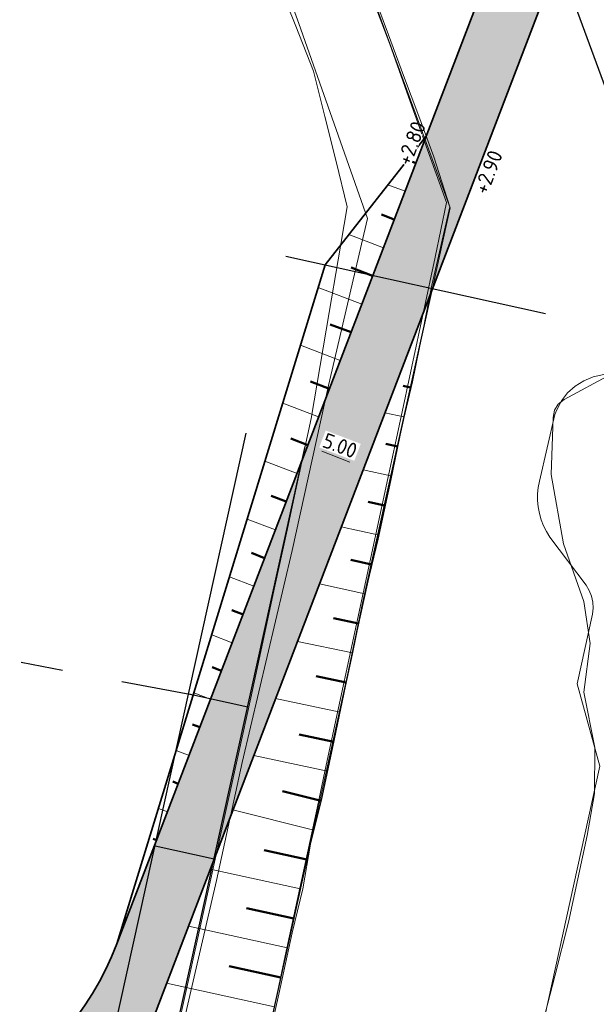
# Model space of a CAD drawing. Header units: metres. Extents: x 250001 to 257773, y 598992 to 609118.
# Tile 699 of 1056: x 254906 to 254954, y 601257 to 601339. Entities that reach past the tile are written whole.
import ezdxf

# ---------------------------------------------------------------- set-up
doc = ezdxf.new("R2010")
doc.units = ezdxf.units.M
for name, color, linetype, lineweight in [('B-WE-GR-GRAS-GV', 252, 'Continuous', 13), ('B-WE-GW-GRONDWERKLIJN_KRUIN-G', 252, 'Continuous', 18), ('B-WE-GW-GRONDWERKLIJN_TEEN-G', 90, 'Continuous', 18), ('B-WE-IE-TERREINAFSCHEIDING_KUNSTMATIG_HEKWERK-G', 252, 'IE-TERREINAFSCHEIDING-KUNSTMATIG', 18), ('B-WE-OG-WATER-GV', 252, 'Continuous', 18), ('B-WE-OG-WATER_SLOOT-GV', 252, 'Continuous', 18), ('N-WE-GW-TALUD_TEEN-G', 90, 'Continuous', 35), ('N-WE-GW-TALUDARCERING-S', 90, 'Continuous', 25), ('N-WE-GW-TALUDARCERING_KORT-G', 90, 'Continuous', 50), ('N-WE-GW-TALUDARCERING_LANG-G', 90, 'Continuous', 18), ('N-WE-VH-KANTVERHARDING-G', 210, 'Continuous', 35), ('N-WE-VH-VERHARDING_HALFVERHARDING-A', 252, 'Continuous', 18), ('X-XX-AL-AANKLEDING-M', 7, 'Continuous', 18), ('X-XX-AL-HOOGTELABEL-T18', 7, 'Continuous', 18), ('X-XX-AL-REFERENTIE-G', 7, 'Continuous', 18)]:
    doc.layers.add(name, color=color, linetype=linetype, lineweight=lineweight)
doc.layers.add('HULPLIJN', color=220, linetype='Continuous', plot=False)
doc.layers.add('HULPLIJN ARCERING', color=220, linetype='Continuous', plot=False)
doc.styles.add('NLCS-ISO-ANNOTATIEF-T18', font='NLCS-ISO.ttf', dxfattribs={"height": 1.8})
doc.styles.add('NLCS-ISO-ANNOTATIEF-T25', font='NLCS-ISO.ttf', dxfattribs={"height": 2.5})
doc.linetypes.add('IE-TERREINAFSCHEIDING-KUNSTMATIG', pattern='A,4,[82,NLCS.shx,S=0.75,R=90,X=0,Y=0],4,-2', length=10)
doc.dimstyles.new('NLCS-ANNOTATIEF-T25-PIJL_L2_H2', dxfattribs={"dimtxt": 2.5, "dimasz": 2.5, "dimexe": 2, "dimexo": 2, "dimgap": 0.7, "dimtad": 1, "dimzin": 0, "dimdsep": 46, "dimtxsty": 'NLCS-ISO-ANNOTATIEF-T25', "dimcen": 0, "dimdle": 2, "dimclrd": 256, "dimclre": 256, "dimclrt": 256, "dimazin": 0, "dimtfac": 1, "dimtdec": 3, "dimtofl": 0, "dimtmove": 0, "dimatfit": 3, "dimfxl": 2, "dimfxlon": 1, "dimtfillclr": 256, "dimtolj": 1, "dimtzin": 0, "dimlwd": -1, "dimlwe": -1, "dimarcsym": 0})

# ---------------------------------------------------------------- blocks, each defined once
blk = doc.blocks.new('BS2021-132-Xref-inmeting-2d-20210906')
at = {"layer": 'B-WE-GW-GRONDWERKLIJN_KRUIN-G'}
blk.add_lwpolyline([(254926.555, 601253.588), (254927.404, 601257.529), (254928.253, 601261.47), (254929.102, 601265.412), (254929.951, 601269.353), (254930.8, 601273.294), (254931.649, 601277.235), (254932.669, 601281.982), (254933.69, 601286.729), (254934.71, 601291.476), (254935.731, 601296.222), (254936.751, 601300.969), (254937.772, 601305.716), (254938.73, 601310.238), (254939.688, 601314.761), (254940.646, 601319.283), (254941.604, 601323.806), (254940.033, 601328.176), (254938.463, 601332.546), (254936.892, 601336.916), (254935.447, 601340.766)], dxfattribs=at)
at = {"layer": 'B-WE-GW-GRONDWERKLIJN_TEEN-G'}
for points in [[(254949.406, 601255.309), (254950.552, 601259.773), (254951.697, 601264.236), (254952.464, 601267.824), (254953.23, 601271.412), (254953.84, 601274.907), (254953.876, 601278.692), (254952.954, 601283.282), (254953.484, 601287.301), (254952.952, 601290.777), (254951.284, 601295.544), (254950.261, 601301.302), (254950.407, 601306.024), (254950.529, 601306.612), (254950.845, 601307.123), (254951.317, 601307.495), (254955.212, 601309.593)], [(254919.258, 601254.984), (254920.114, 601258.848), (254920.97, 601262.713), (254921.826, 601266.578), (254922.682, 601270.442), (254923.539, 601274.307), (254924.395, 601278.171), (254925.397, 601282.799), (254926.399, 601287.427), (254927.401, 601292.054), (254928.403, 601296.682), (254929.405, 601301.31), (254930.408, 601305.937), (254931.151, 601310.315), (254931.894, 601314.692), (254932.637, 601319.069), (254933.38, 601323.447), (254932.454, 601327.189), (254931.528, 601330.932), (254930.601, 601334.674), (254929.126, 601338.403), (254927.65, 601342.131)]]:
    blk.add_lwpolyline(points, dxfattribs=at)
at = {"layer": 'B-WE-IE-TERREINAFSCHEIDING_KUNSTMATIG_HEKWERK-G'}
blk.add_lwpolyline([(254926.812, 601254.22), (254927.707, 601258.287), (254928.815, 601263.362), (254929.695, 601267.004), (254930.332, 601270.706), (254931.242, 601274.347), (254932.183, 601278.747), (254932.942, 601282.358), (254933.822, 601286.455), (254934.702, 601290.795), (254935.946, 601295.953), (254936.978, 601300.809), (254937.918, 601305.361), (254938.768, 601308.972), (254939.648, 601313.159), (254940.376, 601316.953), (254941.863, 601323.447), (254940.536, 601327.583), (254939.293, 601330.948), (254938.049, 601334.314), (254936.805, 601337.68), (254935.561, 601341.045)], dxfattribs=at)
blk = doc.blocks.new('BS2021-132-Xref-BGT-GRIJS-20210617-aangepast')
at = {"layer": 'B-WE-GR-GRAS-GV', "flags": 128}
for points in [[(254956.837, 601310.069), (254953.724, 601309.369), (254952.949, 601309.055), (254952.24, 601308.612), (254951.619, 601308.053), (254951.104, 601307.394), (254950.711, 601306.656), (254950.564, 601306.264), (254949.284, 601300.749), (254949.186, 601300.219), (254949.137, 601299.682), (254949.136, 601299.142), (254949.185, 601298.605), (254949.282, 601298.075), (254949.427, 601297.555), (254949.618, 601297.051), (254949.855, 601296.566), (254950.134, 601296.105), (254953.143, 601292.124), (254953.412, 601291.698), (254953.604, 601291.233), (254953.713, 601290.742), (254953.737, 601290.239), (254953.675, 601289.74), (254952.407, 601283.978), (254954.283, 601277.17), (254920.73, 601124.682)], [(254864.697, 601533.593), (254941.902, 601323.356), (254908.043, 601169.391)], [(254920.73, 601124.682), (254954.283, 601277.17), (254952.407, 601283.978), (254953.675, 601289.74), (254953.737, 601290.239), (254953.713, 601290.742), (254953.604, 601291.233), (254953.412, 601291.698), (254953.143, 601292.124), (254950.134, 601296.105), (254949.855, 601296.566), (254949.618, 601297.051), (254949.427, 601297.555), (254949.282, 601298.075), (254949.185, 601298.605), (254949.136, 601299.142), (254949.137, 601299.682), (254949.186, 601300.219), (254949.284, 601300.749), (254950.564, 601306.264), (254950.711, 601306.656), (254951.104, 601307.394), (254951.619, 601308.053), (254952.24, 601308.612), (254952.949, 601309.055), (254953.724, 601309.369), (254956.837, 601310.069)]]:
    blk.add_lwpolyline(points, dxfattribs=at)
at = {"layer": 'B-WE-OG-WATER-GV', "flags": 128}
blk.add_lwpolyline([(254918.955, 601252.109), (254922.553, 601267.7), (254924.688, 601277.469), (254928.817, 601294.991), (254931.838, 601308.662), (254935.07, 601322.494), (254929.38, 601338.613), (254923.955, 601353.542), (254920.325, 601362.862), (254916.755, 601372.204), (254911.092, 601387.169), (254906.343, 601400.339), (254901.635, 601413.525), (254885.146, 601458.604)], dxfattribs=at)
at = {"layer": 'B-WE-OG-WATER_SLOOT-GV', "flags": 128}
for points in [[(254885.146, 601458.604), (254901.635, 601413.525), (254906.343, 601400.339), (254911.092, 601387.169), (254916.755, 601372.204), (254920.325, 601362.862), (254923.955, 601353.542), (254929.38, 601338.613), (254935.07, 601322.494), (254931.838, 601308.662), (254928.817, 601294.991), (254924.688, 601277.469), (254922.553, 601267.7), (254918.955, 601252.109)], [(254908.043, 601169.391), (254941.902, 601323.356), (254864.697, 601533.593)]]:
    blk.add_lwpolyline(points, dxfattribs=at)
blk = doc.blocks.new('*U245')
at = {"layer": 'N-WE-GW-TALUDARCERING_KORT-G'}
for p, q in [((254938.617, 601308.503), (254938.011, 601308.637)), ((254937.534, 601303.621), (254936.566, 601303.835)), ((254936.456, 601298.739), (254935.124, 601299.033)), ((254935.378, 601293.856), (254933.681, 601294.231)), ((254934.32, 601288.97), (254932.24, 601289.404)), ((254933.297, 601284.075), (254930.823, 601284.593)), ((254932.274, 601279.181), (254929.407, 601279.781)), ((254931.229, 601274.292), (254928.025, 601275.093)), ((254930.051, 601269.433), (254926.5, 601270.216)), ((254928.974, 601264.55), (254925.058, 601265.414)), ((254927.896, 601259.668), (254923.616, 601260.612)), ((254926.819, 601254.785), (254922.173, 601255.81)), ((254925.76, 601249.899), (254920.731, 601250.982)), ((254924.251, 601245.334), (254922.607, 601248.02)), ((254919.986, 601242.725), (254917.568, 601246.675)), ((254915.721, 601240.115), (254914.308, 601242.423)), ((254911.456, 601237.505), (254911.048, 601238.172))]:
    blk.add_line(p, q, dxfattribs=at)
at = {"layer": 'N-WE-GW-TALUDARCERING_LANG-G'}
for p, q in [((254938.074, 601306.062), (254936.503, 601306.411)), ((254936.995, 601301.18), (254934.695, 601301.688)), ((254935.917, 601296.298), (254932.888, 601296.966)), ((254934.839, 601291.415), (254931.081, 601292.245)), ((254933.809, 601286.522), (254929.255, 601287.475)), ((254932.785, 601281.628), (254927.445, 601282.745)), ((254931.753, 601276.736), (254925.645, 601278.042)), ((254930.622, 601271.866), (254923.922, 601273.541)), ((254929.512, 601266.991), (254922.046, 601268.639)), ((254928.435, 601262.109), (254920.239, 601263.918)), ((254927.358, 601257.226), (254918.432, 601259.196)), ((254926.286, 601252.342), (254916.607, 601254.428)), ((254922.118, 601244.03), (254916.279, 601253.572)), ((254917.853, 601241.42), (254914.023, 601247.679)), ((254925.233, 601247.455), (254922.607, 601248.02)), ((254913.588, 601238.81), (254911.768, 601241.785))]:
    blk.add_line(p, q, dxfattribs=at)
blk = doc.blocks.new('*U246')
at = {"layer": 'N-WE-GW-TALUDARCERING_KORT-G'}
for p, q in [((254939.056, 601327.069), (254938.712, 601327.201)), ((254937.269, 601322.4), (254936.202, 601322.808)), ((254935.481, 601317.73), (254933.692, 601318.415)), ((254933.694, 601313.06), (254931.968, 601313.721)), ((254931.907, 601308.391), (254930.34, 601308.99)), ((254930.12, 601303.721), (254928.712, 601304.26)), ((254928.332, 601299.051), (254927.084, 601299.529)), ((254926.545, 601294.382), (254925.456, 601294.799)), ((254924.758, 601289.712), (254923.828, 601290.068)), ((254922.97, 601285.043), (254922.2, 601285.337)), ((254921.183, 601280.373), (254920.572, 601280.607)), ((254919.396, 601275.703), (254918.944, 601275.876)), ((254917.609, 601271.034), (254917.316, 601271.146))]:
    blk.add_line(p, q, dxfattribs=at)
at = {"layer": 'N-WE-GW-TALUDARCERING_LANG-G'}
for p, q in [((254938.162, 601324.735), (254936.752, 601325.274)), ((254936.375, 601320.065), (254933.52, 601321.158)), ((254934.588, 601315.395), (254930.977, 601316.777)), ((254932.801, 601310.726), (254929.508, 601311.986)), ((254931.013, 601306.056), (254928.039, 601307.194)), ((254929.226, 601301.386), (254926.57, 601302.403)), ((254927.439, 601296.717), (254925.102, 601297.611)), ((254925.651, 601292.047), (254923.633, 601292.82)), ((254923.864, 601287.377), (254922.164, 601288.028)), ((254922.077, 601282.708), (254920.695, 601283.236)), ((254920.29, 601278.038), (254919.227, 601278.445)), ((254918.502, 601273.368), (254917.758, 601273.653))]:
    blk.add_line(p, q, dxfattribs=at)
blk = doc.blocks.new('*D261')
at = {"layer": 'Defpoints', "color": 0, "transparency": 16777216}
for p in [(254935.311, 601303.298), (254934.769, 601301.88)]:
    blk.add_point(p, dxfattribs=at)
at = {"layer": 'X-XX-AL-AANKLEDING-M', "transparency": 16777216}
for p, q in [((254930.284, 601304.151), (254929.741, 601302.733)), ((254931.266, 601303.22), (254933.601, 601302.327)), ((254934.954, 601302.364), (254934.411, 601300.946))]:
    blk.add_line(p, q, dxfattribs=at)
for points in [[(254931.341, 601303.415), (254931.192, 601303.026), (254930.099, 601303.667)], [(254933.676, 601302.521), (254933.527, 601302.132), (254934.769, 601301.88)]]:
    blk.add_solid(points, dxfattribs=at)
at = {"layer": 'X-XX-AL-AANKLEDING-M', "transparency": 16777216, "insert": (254932.782, 601303.684), "char_height": 1.25, "attachment_point": 5, "rotation": 339.05591, "style": 'NLCS-ISO-ANNOTATIEF-T25', "bg_fill": 3, "box_fill_scale": 1.1, "bg_fill_color": 256, "bg_fill_true_color": 13158600, "bg_fill_transparency": 0}
blk.add_mtext('\\A1;5.00', dxfattribs=at)
at = {"layer": 'Defpoints', "color": 0, "transparency": 16777216}
blk.add_point((254930.642, 601305.085), dxfattribs=at)

msp = doc.modelspace()

# ---------------------------------------------------------------- hatches: boundary and pattern name
at = {"layer": 'N-WE-VH-VERHARDING_HALFVERHARDING-A'}
h = msp.add_hatch(dxfattribs=at)
h.set_pattern_fill('AVH-HALFVERHARDING-SO', color=256, pattern_type=2)
h.set_pattern_definition([(50, (254847.808, 601253.6878), (3.5863, -0.31376), [0.375, -4.125]), (355, (254847.808, 601253.688), (-0.693757, 3.76096), [0.3, -3.3]), (100.4514, (254848.107, 601253.6617), (2.892547, 3.4472), [0.3187, -3.50571]), (46.1842, (254847.808, 601254.688), (5.336205, -0.827595), [0.5625, -6.1875]), (96.6356, (254848.253, 601254.619), (4.67331, 4.87059), [0.47805, -5.25856]), (351.1842, (254847.808, 601254.688), (4.67331, 4.87059), [0.45, -4.95]), (21, (254848.308, 601254.4378), (2.984535, -2.013094), [0.375, -4.125]), (326, (254848.308, 601254.438), (1.216577, 3.62575), [0.3, -3.3]), (71.4514, (254848.557, 601254.27), (4.201113, 1.61265), [0.3187, -3.50571]), (37.5, (254847.8081, 601253.6878), (0.060799, 1.664469), [0, -3.26, 0, -3.35, 0, -3.3125]), (7.5, (254847.8081, 601253.6878), (1.315348, 1.972059), [0, -1.91, 0, -3.185, 0, -1.2625]), (327.5, (254846.6931, 601253.6878), (2.669112, -0.112774), [0, -1.25, 0, -3.9, 0, -5.175]), (317.5, (254846.193, 601253.6878), (2.91593, 0.500525), [0, -1.625, 0, -2.59, 0, -3.675])])
edge = h.paths.add_edge_path()
edge.add_line((254940.453, 601403.428), (254953.354, 601350.437))
edge.add_line((254953.354, 601350.437), (254909.724, 601236.445))
edge.add_line((254909.724, 601236.445), (254860.942, 601247.384))
edge.add_line((254860.942, 601247.384), (254858.098, 601234.699))
edge.add_line((254858.098, 601234.699), (254835.655, 601239.732))
edge.add_line((254835.655, 601239.732), (254832.373, 601225.095))
edge.add_line((254832.373, 601225.095), (254827.997, 601205.58))
edge.add_line((254827.997, 601205.58), (254825.07, 601206.236))
edge.add_line((254825.07, 601206.236), (254814.998, 601161.32))
edge.add_arc((254839.392, 601155.85), 25, 167.36094, 205.65948)
edge.add_line((254816.857, 601145.024), (254830.669, 601116.272))
edge.add_arc((254853.204, 601127.098), 25, 205.65948, 227.89878)
edge.add_line((254836.443, 601108.549), (254908.727, 601043.233))
edge.add_line((254908.727, 601043.233), (254908.681, 601043.024))
edge.add_line((254908.681, 601043.024), (254907.645, 601038.26))
edge.add_line((254907.645, 601038.26), (254907.388, 601037.1))
edge.add_line((254907.388, 601037.1), (254905.454, 601042.146))
edge.add_line((254905.454, 601042.146), (254833.994, 601106.718))
edge.add_arc((254850.755, 601125.267), 25, 205.65948, 227.89878, ccw=False)
edge.add_line((254828.221, 601114.442), (254813.003, 601146.119))
edge.add_arc((254835.538, 601156.944), 25, 167.36094, 205.65948, ccw=False)
edge.add_line((254811.144, 601162.414), (254823.355, 601216.869))
edge.add_arc((254798.96, 601222.339), 25, 347.36094, 437.36094)
edge.add_line((254804.431, 601246.734), (254797.6, 601248.265))
edge.add_line((254797.6, 601248.265), (254798.913, 601254.12))
edge.add_line((254798.913, 601254.12), (254820.38, 601249.306))
edge.add_arc((254822.568, 601259.064), 10, 257.36094, 347.36094)
edge.add_line((254832.326, 601256.876), (254837.577, 601280.294))
edge.add_line((254837.577, 601280.294), (254866.85, 601273.73))
edge.add_line((254866.85, 601273.73), (254862.036, 601252.263))
edge.add_line((254862.036, 601252.263), (254885.508, 601247))
edge.add_arc((254890.978, 601271.394), 25, 257.36094, 339.05591)
edge.add_line((254914.326, 601262.457), (254945.341, 601343.491))
edge.add_arc((254921.993, 601352.427), 25, 339.05591, 373.68306)
edge.add_line((254946.283, 601358.341), (254935.724, 601401.715))
edge.add_line((254935.724, 601401.715), (254940.453, 601403.428))

# ---------------------------------------------------------------- linework, layer by layer
at = {"layer": 'HULPLIJN', "flags": 128}
for points in [[(254930.603, 601398.806), (254965.173, 601304.971)], [(254939.906, 601329.289), (254914.326, 601262.457)], [(254928.297, 601319.372), (254949.789, 601314.612)], [(254909.724, 601236.445), (254924.857, 601245.705), (254925.706, 601249.647), (254926.555, 601253.588), (254930.332, 601270.706), (254931.242, 601274.347), (254932.183, 601278.747), (254934.702, 601290.795), (254937.918, 601305.361), (254940.435, 601316.684)], [(254909.944, 601236.41), (254925.024, 601304.702)], [(254914.826, 601235.332), (254929.907, 601303.623)], [(254909.824, 601285.087), (254906.412, 601285.726)], [(254914.739, 601284.167), (254920.794, 601283.033)], [(254920.261, 601283.132), (254925.143, 601282.054)], [(254917.484, 601270.556), (254922.365, 601269.474)]]:
    msp.add_lwpolyline(points, dxfattribs=at)
at = {"layer": 'HULPLIJN ARCERING', "flags": 128}
msp.add_lwpolyline([(254832.326, 601256.876), (254837.577, 601280.294), (254866.85, 601273.73), (254862.036, 601252.263), (254885.508, 601247, 0.372368), (254914.326, 601262.457), (254945.341, 601343.491, 0.15225), (254946.283, 601358.341), (254935.724, 601401.715), (254940.453, 601403.428), (254953.354, 601350.437), (254909.724, 601236.445), (254860.942, 601247.384), (254858.098, 601234.699), (254835.655, 601239.732), (254832.373, 601225.095)], format="xyb", dxfattribs=at)
at = {"layer": 'N-WE-GW-TALUD_TEEN-G', "flags": 128}
msp.add_lwpolyline([(254939.906, 601329.289), (254931.551, 601318.652), (254914.326, 601262.457)], dxfattribs=at)
at = {"layer": 'N-WE-VH-KANTVERHARDING-G', "flags": 128}
for points in [[(254907.388, 601037.1), (254905.454, 601042.146), (254833.994, 601106.718, -0.097343), (254828.221, 601114.442), (254813.003, 601146.119, -0.168682), (254811.144, 601162.414), (254823.355, 601216.869, 0.414214), (254804.431, 601246.734), (254797.6, 601248.265), (254798.913, 601254.12), (254820.38, 601249.306, 0.414214), (254832.326, 601256.876), (254837.577, 601280.294), (254866.85, 601273.73), (254862.036, 601252.263), (254885.508, 601247, 0.372368), (254914.326, 601262.457), (254945.341, 601343.491, 0.15225), (254946.283, 601358.341), (254935.365, 601403.188), (254924.797, 601431.659), (254924.495, 601450.562)], [(254940.453, 601403.428), (254953.354, 601350.437), (254909.724, 601236.445), (254860.942, 601247.384), (254858.098, 601234.699), (254835.655, 601239.732), (254827.997, 601205.58), (254825.07, 601206.236), (254814.998, 601161.32, 0.168682), (254816.857, 601145.024), (254830.669, 601116.272, 0.097343), (254836.443, 601108.549), (254908.727, 601043.233)]]:
    msp.add_lwpolyline(points, format="xyb", dxfattribs=at)

# ---------------------------------------------------------------- block references
at = {"layer": 'N-WE-GW-TALUDARCERING-S'}
for name in ['*U246', '*U245']:
    msp.add_blockref(name, (0, 0), dxfattribs=at)
at = {"layer": 'X-XX-AL-REFERENTIE-G'}
for name in ['BS2021-132-Xref-BGT-GRIJS-20210617-aangepast', 'BS2021-132-Xref-inmeting-2d-20210906']:
    msp.add_blockref(name, (0, 0), dxfattribs=at)

# ---------------------------------------------------------------- next in the draw order: texts
at = {"layer": 'X-XX-AL-HOOGTELABEL-T18', "char_height": 1.25, "width": 2.85, "attachment_point": 1, "rotation": 69.05591, "style": 'NLCS-ISO-ANNOTATIEF-T18', "bg_fill": 3, "box_fill_scale": 1, "bg_fill_color": 256, "bg_fill_transparency": 0}
for s, insert in [('+2.80', (254937.435, 601327.209)), ('+2.90', (254943.806, 601324.829))]:
    msp.add_mtext(s, dxfattribs=dict(at, insert=insert))

# ---------------------------------------------------------------- next in the draw order: dimensions: what is measured, and where the dimension line sits
at = {"layer": 'X-XX-AL-AANKLEDING-M'}
dim = msp.add_aligned_dim(p1=(254930.642, 601305.085), p2=(254935.311, 601303.298), distance=-1.518, dimstyle='NLCS-ANNOTATIEF-T25-PIJL_L2_H2', override={"dimtfill": 1}, dxfattribs=at)
dim.commit()
dim.dimension.update_dxf_attribs({"geometry": '*D261', "text_midpoint": (254932.782, 601303.684)})

doc.saveas('drawing.dxf')
